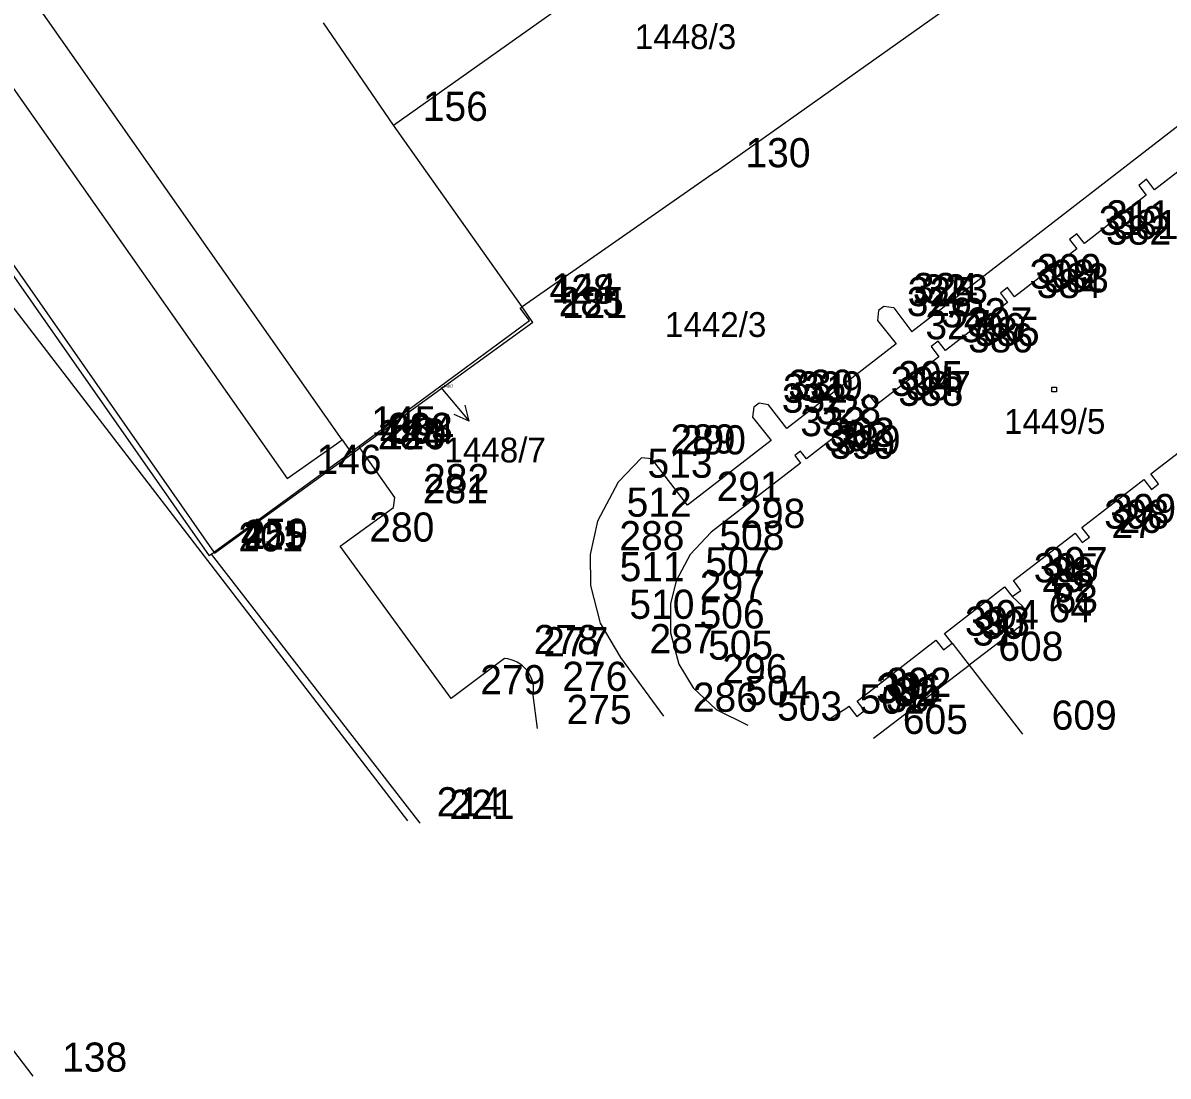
# Model space of a CAD drawing. Extents: x -822293 to -820259, y -1071573 to -1068794.
# Drawn here: x -821384 to -821305.5, y -1070489.8 to -1070417.6 of the extents above; entities that cross this region are included whole.
import ezdxf

# ---------------------------------------------------------------- set-up
doc = ezdxf.new("R2010")
doc.units = 0
for name, color, linetype in [('Vrstva 11', 7, 'Continuous'), ('Vrstva 2', 7, 'Continuous'), ('Vrstva 3', 7, 'Continuous'), ('Vrstva 5', 7, 'Continuous'), ('Vrstva 6', 7, 'Continuous'), ('Vrstva 7', 7, 'Continuous'), ('Vrstva 8', 7, 'Continuous'), ('Vrstva 9', 7, 'Continuous')]:
    doc.layers.add(name, color=color, linetype=linetype)

# ---------------------------------------------------------------- blocks, each defined once
blk = doc.blocks.new('Z61')
at = {"layer": 'Vrstva 2'}
for p, q in [((0, 300), (-50, 200)), ((0, 0), (0, 300)), ((0, 300), (50, 200))]:
    blk.add_line(p, q, dxfattribs=at)
blk = doc.blocks.new('Z402')
at = {"layer": 'Vrstva 2'}
for p, q in [((-10, 10), (20, 10)), ((-10, -20), (-10, 10)), ((20, 10), (20, -20)), ((20, -20), (-10, -20))]:
    blk.add_line(p, q, dxfattribs=at)

msp = doc.modelspace()

# ---------------------------------------------------------------- linework, layer by layer
at = {"layer": 'Vrstva 2'}
for p, q in [((-821411, -1070396.5), (-821370.95, -1070453.85)), ((-821411.13, -1070397.16), (-821371.27, -1070454.09)), ((-821398.1, -1070403.01), (-821365.91, -1070448.78)), ((-821358.62, -1070424.58), (-821341.82, -1070412.67)), ((-821336.49, -1070427.76), (-821316.95, -1070413.9)), ((-821358.62, -1070424.58), (-821363.42, -1070417.56)), ((-821349.81, -1070437.03), (-821358.62, -1070424.58)), ((-821302.32, -1070425.82), (-821306.43, -1070429)), ((-821336.49, -1070427.76), (-821349.81, -1070437.03)), ((-821306.98, -1070428.28), (-821307.52, -1070428.71)), ((-821307.52, -1070428.71), (-821307, -1070429.38)), ((-821306.43, -1070429), (-821306.98, -1070428.28)), ((-821307, -1070429.38), (-821311.25, -1070432.68)), ((-821311.76, -1070432.02), (-821312.26, -1070432.41)), ((-821311.25, -1070432.68), (-821311.76, -1070432.02)), ((-821312.26, -1070432.41), (-821311.76, -1070433.06)), ((-821311.76, -1070433.06), (-821316.03, -1070436.34)), ((-821316.52, -1070435.7), (-821317.01, -1070436.08)), ((-821316.03, -1070436.34), (-821316.52, -1070435.7)), ((-821316.52, -1070436.72), (-821320.78, -1070440.01)), ((-821317.01, -1070436.08), (-821316.52, -1070436.72)), ((-821349.93, -1070437.11), (-821349.81, -1070437.03)), ((-821349.3, -1070437.97), (-821349.93, -1070437.11)), ((-821349.07, -1070438.1), (-821349.81, -1070437.03)), ((-821361.02, -1070446.59), (-821349.3, -1070437.97)), ((-821349.07, -1070438.1), (-821360.94, -1070446.7)), ((-821321.28, -1070439.37), (-821321.76, -1070439.75)), ((-821321.76, -1070439.75), (-821321.22, -1070440.45)), ((-821320.78, -1070440.01), (-821321.28, -1070439.37)), ((-821321.22, -1070440.45), (-821325.49, -1070443.73)), ((-821326.02, -1070443.04), (-821326.53, -1070443.43)), ((-821326.53, -1070443.43), (-821326.01, -1070444.11)), ((-821325.49, -1070443.73), (-821326.02, -1070443.04)), ((-821326.01, -1070444.11), (-821330.31, -1070447.44)), ((-821306.68, -1070448.48), (-821302.41, -1070445.18)), ((-821365.91, -1070448.78), (-821362.15, -1070446.14)), ((-821362.15, -1070446.14), (-821361.56, -1070446.98)), ((-821361.56, -1070446.98), (-821361.02, -1070446.59)), ((-821361.48, -1070447.09), (-821360.94, -1070446.7)), ((-821330.71, -1070446.92), (-821331.11, -1070447.22)), ((-821330.31, -1070447.44), (-821330.71, -1070446.92)), ((-821370.95, -1070453.85), (-821361.7, -1070447.09)), ((-821370.9, -1070453.92), (-821361.48, -1070447.09)), ((-821361.7, -1070447.09), (-821361.56, -1070446.98)), ((-821330.71, -1070447.74), (-821336.85, -1070452.48)), ((-821331.11, -1070447.22), (-821330.71, -1070447.74)), ((-821306.16, -1070449.15), (-821306.68, -1070448.48)), ((-821311.42, -1070452.15), (-821307.17, -1070448.86)), ((-821307.17, -1070448.86), (-821306.64, -1070449.54)), ((-821306.64, -1070449.54), (-821306.16, -1070449.15)), ((-821310.9, -1070452.82), (-821311.42, -1070452.15)), ((-821336.85, -1070452.48), (-821338.28, -1070453.99)), ((-821316.12, -1070455.79), (-821311.89, -1070452.53)), ((-821311.89, -1070452.53), (-821311.39, -1070453.18)), ((-821311.39, -1070453.18), (-821310.9, -1070452.82)), ((-821371.11, -1070453.97), (-821371.27, -1070454.09)), ((-821371.11, -1070453.97), (-821370.95, -1070453.85)), ((-821356.79, -1070472.42), (-821371.11, -1070453.97)), ((-821370.9, -1070453.92), (-821370.95, -1070453.85)), ((-821338.28, -1070453.99), (-821339.24, -1070455.8)), ((-821339.24, -1070455.8), (-821339.62, -1070457.39)), ((-821320.83, -1070459.42), (-821316.72, -1070456.21)), ((-821316.72, -1070456.21), (-821316.2, -1070456.88)), ((-821315.61, -1070456.46), (-821316.12, -1070455.79)), ((-821316.2, -1070456.88), (-821315.61, -1070456.46)), ((-821339.62, -1070457.39), (-821339.64, -1070459.37)), ((-821339.64, -1070459.37), (-821339.05, -1070461.51)), ((-821320.32, -1070460.08), (-821320.83, -1070459.42)), ((-821326.83, -1070464.06), (-821321.44, -1070459.87)), ((-821321.44, -1070459.87), (-821320.92, -1070460.54)), ((-821320.92, -1070460.54), (-821320.32, -1070460.08)), ((-821339.05, -1070461.51), (-821338.07, -1070463.13)), ((-821338.07, -1070463.13), (-821336.5, -1070464.62)), ((-821326.33, -1070464.7), (-821326.83, -1070464.06)), ((-821336.5, -1070464.62), (-821334.32, -1070465.69)), ((-821328.67, -1070465.21), (-821327.53, -1070464.5)), ((-821327.53, -1070464.5), (-821327.39, -1070464.39)), ((-821327.39, -1070464.39), (-821326.86, -1070465.1)), ((-821326.86, -1070465.1), (-821326.33, -1070464.7))]:
    msp.add_line(p, q, dxfattribs=at)
at = {"layer": 'Vrstva 3'}
for p, q in [((-821362.15, -1070446.14), (-821402.15, -1070389.16)), ((-821413.65, -1070399.47), (-821357.67, -1070472.25)), ((-821438.38, -1070418.46), (-821383.35, -1070489.75)), ((-821302.35, -1070422.7), (-821323.07, -1070438.73)), ((-821325.36, -1070437.28), (-821325.43, -1070437.96)), ((-821325.01, -1070437), (-821325.36, -1070437.28)), ((-821324.32, -1070437.1), (-821325.01, -1070437)), ((-821324.32, -1070437.1), (-821323.07, -1070438.73)), ((-821325.43, -1070437.96), (-821324.15, -1070439.55)), ((-821324.15, -1070439.55), (-821331.66, -1070445.37)), ((-821333.56, -1070443.63), (-821333.92, -1070443.9)), ((-821332.9, -1070443.75), (-821333.56, -1070443.63)), ((-821331.66, -1070445.37), (-821332.9, -1070443.75)), ((-821333.92, -1070443.9), (-821334, -1070444.58)), ((-821334, -1070444.58), (-821332.73, -1070446.19)), ((-821361.02, -1070446.59), (-821360.94, -1070446.7)), ((-821358.53, -1070450.1), (-821360.94, -1070446.7)), ((-821332.73, -1070446.19), (-821338.47, -1070450.63)), ((-821341.63, -1070447.38), (-821343.21, -1070449.04)), ((-821340.92, -1070447.44), (-821341.63, -1070447.38)), ((-821338.47, -1070450.63), (-821340.92, -1070447.44)), ((-821343.21, -1070449.04), (-821344.64, -1070451.71)), ((-821358.62, -1070450.79), (-821358.53, -1070450.1)), ((-821362.29, -1070453.42), (-821358.62, -1070450.79)), ((-821344.64, -1070451.71), (-821345.14, -1070454.01)), ((-821354.68, -1070463.88), (-821362.29, -1070453.42)), ((-821345.14, -1070454.01), (-821345.12, -1070456.13)), ((-821345.12, -1070456.13), (-821344.45, -1070458.71)), ((-821315.47, -1070457.57), (-821316.2, -1070456.88)), ((-821344.45, -1070458.71), (-821343.07, -1070461.07)), ((-821315.7, -1070458.95), (-821319.15, -1070461.59)), ((-821320.32, -1070460.08), (-821319.15, -1070461.59)), ((-821343.07, -1070461.07), (-821340.1, -1070465.08)), ((-821351.01, -1070461.13), (-821354.68, -1070463.88)), ((-821325.7, -1070466.6), (-821319.15, -1070461.59)), ((-821319.15, -1070461.59), (-821315.49, -1070466.31)), ((-821348.76, -1070465.92), (-821349.05, -1070463.65))]:
    msp.add_line(p, q, dxfattribs=at)
for centre, radius, start, end in [((-821316.24, -1070458.15), 0.964, 303.98616, 37.08924), ((-821351.16, -1070463.27), 2.145, 349.80101, 85.94894)]:
    msp.add_arc(centre, radius, start, end, dxfattribs=at)
at = {"layer": 'Vrstva 8'}
for p, q in [((-821358.62, -1070424.58), (-821358.62, -1070424.58)), ((-821336.49, -1070427.76), (-821336.49, -1070427.76)), ((-821307.52, -1070428.71), (-821307.52, -1070428.71)), ((-821306.98, -1070428.28), (-821306.98, -1070428.28)), ((-821307, -1070429.38), (-821307, -1070429.38)), ((-821306.43, -1070429), (-821306.43, -1070429)), ((-821311.76, -1070432.02), (-821311.76, -1070432.02)), ((-821312.26, -1070432.41), (-821312.26, -1070432.41)), ((-821311.25, -1070432.68), (-821311.25, -1070432.68)), ((-821311.76, -1070433.06), (-821311.76, -1070433.06)), ((-821316.52, -1070435.7), (-821316.52, -1070435.7)), ((-821317.01, -1070436.08), (-821317.01, -1070436.08)), ((-821316.52, -1070436.72), (-821316.52, -1070436.72)), ((-821316.03, -1070436.34), (-821316.03, -1070436.34)), ((-821349.93, -1070437.11), (-821349.93, -1070437.11)), ((-821349.81, -1070437.03), (-821349.81, -1070437.03)), ((-821325.36, -1070437.28), (-821325.36, -1070437.28)), ((-821325.01, -1070437), (-821325.01, -1070437)), ((-821324.32, -1070437.1), (-821324.32, -1070437.1)), ((-821349.3, -1070437.97), (-821349.3, -1070437.97)), ((-821349.07, -1070438.1), (-821349.07, -1070438.1)), ((-821325.43, -1070437.96), (-821325.43, -1070437.96)), ((-821323.07, -1070438.73), (-821323.07, -1070438.73)), ((-821324.15, -1070439.55), (-821324.15, -1070439.55)), ((-821321.76, -1070439.75), (-821321.76, -1070439.75)), ((-821321.28, -1070439.37), (-821321.28, -1070439.37)), ((-821321.22, -1070440.45), (-821321.22, -1070440.45)), ((-821320.78, -1070440.01), (-821320.78, -1070440.01)), ((-821333.56, -1070443.63), (-821333.56, -1070443.63)), ((-821332.9, -1070443.75), (-821332.9, -1070443.75)), ((-821326.53, -1070443.43), (-821326.53, -1070443.43)), ((-821326.02, -1070443.04), (-821326.02, -1070443.04)), ((-821325.49, -1070443.73), (-821325.49, -1070443.73)), ((-821334, -1070444.58), (-821334, -1070444.58)), ((-821333.92, -1070443.9), (-821333.92, -1070443.9)), ((-821326.01, -1070444.11), (-821326.01, -1070444.11)), ((-821331.66, -1070445.37), (-821331.66, -1070445.37)), ((-821362.15, -1070446.14), (-821362.15, -1070446.14)), ((-821361.02, -1070446.59), (-821361.02, -1070446.59)), ((-821360.94, -1070446.7), (-821360.94, -1070446.7)), ((-821332.73, -1070446.19), (-821332.73, -1070446.19)), ((-821330.71, -1070446.92), (-821330.71, -1070446.92)), ((-821361.7, -1070447.09), (-821361.7, -1070447.09)), ((-821361.56, -1070446.98), (-821361.56, -1070446.98)), ((-821361.48, -1070447.09), (-821361.48, -1070447.09)), ((-821341.63, -1070447.38), (-821341.63, -1070447.38)), ((-821340.92, -1070447.44), (-821340.92, -1070447.44)), ((-821331.11, -1070447.22), (-821331.11, -1070447.22)), ((-821330.71, -1070447.74), (-821330.71, -1070447.74)), ((-821330.31, -1070447.44), (-821330.31, -1070447.44)), ((-821306.68, -1070448.48), (-821306.68, -1070448.48)), ((-821365.91, -1070448.78), (-821365.91, -1070448.78)), ((-821343.21, -1070449.04), (-821343.21, -1070449.04)), ((-821307.17, -1070448.86), (-821307.17, -1070448.86)), ((-821306.16, -1070449.15), (-821306.16, -1070449.15)), ((-821358.53, -1070450.1), (-821358.53, -1070450.1)), ((-821306.64, -1070449.54), (-821306.64, -1070449.54)), ((-821358.62, -1070450.79), (-821358.62, -1070450.79)), ((-821338.47, -1070450.63), (-821338.47, -1070450.63)), ((-821344.64, -1070451.71), (-821344.64, -1070451.71)), ((-821311.42, -1070452.15), (-821311.42, -1070452.15)), ((-821336.85, -1070452.48), (-821336.85, -1070452.48)), ((-821311.89, -1070452.53), (-821311.89, -1070452.53)), ((-821311.39, -1070453.18), (-821311.39, -1070453.18)), ((-821310.9, -1070452.82), (-821310.9, -1070452.82)), ((-821371.11, -1070453.97), (-821371.11, -1070453.97)), ((-821370.95, -1070453.85), (-821370.95, -1070453.85)), ((-821370.9, -1070453.92), (-821370.9, -1070453.92)), ((-821362.29, -1070453.42), (-821362.29, -1070453.42)), ((-821345.14, -1070454.01), (-821345.14, -1070454.01)), ((-821338.28, -1070453.99), (-821338.28, -1070453.99)), ((-821371.27, -1070454.09), (-821371.27, -1070454.09)), ((-821345.12, -1070456.13), (-821345.12, -1070456.13)), ((-821339.24, -1070455.8), (-821339.24, -1070455.8)), ((-821316.72, -1070456.21), (-821316.72, -1070456.21)), ((-821316.12, -1070455.79), (-821316.12, -1070455.79)), ((-821316.2, -1070456.88), (-821316.2, -1070456.88)), ((-821315.61, -1070456.46), (-821315.61, -1070456.46)), ((-821339.62, -1070457.39), (-821339.62, -1070457.39)), ((-821315.47, -1070457.57), (-821315.47, -1070457.57)), ((-821344.45, -1070458.71), (-821344.45, -1070458.71)), ((-821315.29, -1070458.32), (-821315.29, -1070458.32)), ((-821339.64, -1070459.37), (-821339.64, -1070459.37)), ((-821320.83, -1070459.42), (-821320.83, -1070459.42)), ((-821315.7, -1070458.95), (-821315.7, -1070458.95)), ((-821321.44, -1070459.87), (-821321.44, -1070459.87)), ((-821320.32, -1070460.08), (-821320.32, -1070460.08)), ((-821343.07, -1070461.07), (-821343.07, -1070461.07)), ((-821320.92, -1070460.54), (-821320.92, -1070460.54)), ((-821351.01, -1070461.13), (-821351.01, -1070461.13)), ((-821350.36, -1070461.28), (-821350.36, -1070461.28)), ((-821339.05, -1070461.51), (-821339.05, -1070461.51)), ((-821319.15, -1070461.59), (-821319.15, -1070461.59)), ((-821338.07, -1070463.13), (-821338.07, -1070463.13)), ((-821354.68, -1070463.88), (-821354.68, -1070463.88)), ((-821349.05, -1070463.65), (-821349.05, -1070463.65)), ((-821326.83, -1070464.06), (-821326.83, -1070464.06)), ((-821336.5, -1070464.62), (-821336.5, -1070464.62)), ((-821327.53, -1070464.5), (-821327.53, -1070464.5)), ((-821327.39, -1070464.39), (-821327.39, -1070464.39)), ((-821326.33, -1070464.7), (-821326.33, -1070464.7)), ((-821340.1, -1070465.08), (-821340.1, -1070465.08)), ((-821334.32, -1070465.69), (-821334.32, -1070465.69)), ((-821328.67, -1070465.21), (-821328.67, -1070465.21)), ((-821326.86, -1070465.1), (-821326.86, -1070465.1)), ((-821348.76, -1070465.92), (-821348.76, -1070465.92)), ((-821315.49, -1070466.31), (-821315.49, -1070466.31)), ((-821325.7, -1070466.6), (-821325.7, -1070466.6)), ((-821357.67, -1070472.25), (-821357.67, -1070472.25)), ((-821356.79, -1070472.42), (-821356.79, -1070472.42)), ((-821383.35, -1070489.75), (-821383.35, -1070489.75))]:
    msp.add_line(p, q, dxfattribs=at)

# ---------------------------------------------------------------- block references
at = {"layer": 'Vrstva 11', "xscale": 0.01, "yscale": 0.01}
msp.add_blockref('Z402', (-821313.37, -1070442.64), dxfattribs=at)
at = {"layer": 'Vrstva 7', "xscale": 0.01, "yscale": 0.010000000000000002, "rotation": -139.99999999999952}
msp.add_blockref('Z61', (-821355.37, -1070442.56), dxfattribs=at)

# ---------------------------------------------------------------- texts
at = {"layer": 'Vrstva 5'}
msp.add_text('1442/3', height=1.7, dxfattribs=at).set_placement((-821340.01, -1070439.09))
at = {"layer": 'Vrstva 6'}
for s, height, p in [('1448/3', 1.7, (-821342.076, -1070419.36)), ('1448/7', 0.2, (-821355.37, -1070442.56)), ('1449/5', 1.7, (-821316.76, -1070445.73))]:
    msp.add_text(s, height=height, dxfattribs=at).set_placement(p)
at = {"layer": 'Vrstva 7'}
msp.add_text('1448/7', height=1.7, dxfattribs=at).set_placement((-821355.13, -1070447.69))
at = {"layer": 'Vrstva 9'}
for s, p in [('156', (-821356.62, -1070424.28)), ('130', (-821334.49, -1070427.46)), ('310', (-821310.26, -1070432.11)), ('311', (-821309.76, -1070431.72)), ('381', (-821309.25, -1070432.38)), ('382', (-821309.76, -1070432.76)), ('309', (-821314.52, -1070435.4)), ('308', (-821315.01, -1070435.78)), ('384', (-821314.52, -1070436.42)), ('383', (-821314.03, -1070436.04)), ('428', (-821347.93, -1070436.81)), ('144', (-821347.81, -1070436.73)), ('325', (-821323.36, -1070436.98)), ('324', (-821323.01, -1070436.7)), ('323', (-821322.32, -1070436.8)), ('285', (-821347.3, -1070437.67)), ('121', (-821347.07, -1070437.8)), ('326', (-821323.43, -1070437.66)), ('322', (-821321.07, -1070438.43)), ('327', (-821322.15, -1070439.25)), ('306', (-821319.76, -1070439.45)), ('307', (-821319.28, -1070439.07)), ('386', (-821319.22, -1070440.15)), ('385', (-821318.78, -1070439.71)), ('330', (-821331.56, -1070443.33)), ('329', (-821330.9, -1070443.45)), ('304', (-821324.53, -1070443.13)), ('305', (-821324.02, -1070442.74)), ('387', (-821323.49, -1070443.43)), ('331', (-821331.92, -1070443.6)), ('388', (-821324.01, -1070443.81)), ('332', (-821332, -1070444.28)), ('328', (-821329.66, -1070445.07)), ('145', (-821360.15, -1070445.84)), ('283', (-821359.02, -1070446.29)), ('604', (-821358.94, -1070446.4)), ('333', (-821330.73, -1070445.89)), ('303', (-821328.71, -1070446.62)), ('284', (-821359.7, -1070446.79)), ('448', (-821359.56, -1070446.68)), ('120', (-821359.48, -1070446.79)), ('289', (-821339.63, -1070447.08)), ('290', (-821338.92, -1070447.14)), ('302', (-821329.11, -1070446.92)), ('389', (-821328.31, -1070447.14)), ('390', (-821328.71, -1070447.44)), ('146', (-821363.91, -1070448.48)), ('513', (-821341.21, -1070448.74)), ('281', (-821356.62, -1070450.49)), ('282', (-821356.53, -1070449.8)), ('291', (-821336.47, -1070450.33)), ('512', (-821342.64, -1070451.41)), ('399', (-821309.42, -1070451.85)), ('298', (-821334.85, -1070452.18)), ('398', (-821309.89, -1070452.23)), ('27', (-821309.39, -1070452.88)), ('26', (-821308.9, -1070452.52)), ('425', (-821369.11, -1070453.67)), ('459', (-821368.95, -1070453.55)), ('2', (-821368.9, -1070453.62)), ('280', (-821360.29, -1070453.12)), ('508', (-821336.28, -1070453.69)), ('201', (-821369.27, -1070453.79)), ('288', (-821343.14, -1070453.71)), ('511', (-821343.12, -1070455.83)), ('507', (-821337.24, -1070455.5)), ('395', (-821314.72, -1070455.91)), ('397', (-821314.12, -1070455.49)), ('29', (-821314.2, -1070456.58)), ('28', (-821313.61, -1070456.16)), ('297', (-821337.62, -1070457.09)), ('62', (-821313.47, -1070457.27)), ('510', (-821342.45, -1070458.41)), ('63', (-821313.29, -1070458.02)), ('506', (-821337.64, -1070459.07)), ('394', (-821318.83, -1070459.12)), ('64', (-821313.7, -1070458.65)), ('393', (-821319.44, -1070459.57)), ('30', (-821318.32, -1070459.78)), ('31', (-821318.92, -1070460.24)), ('278', (-821349.01, -1070460.83)), ('277', (-821348.36, -1070460.98)), ('287', (-821341.07, -1070460.77)), ('505', (-821337.05, -1070461.21)), ('608', (-821317.15, -1070461.29)), ('296', (-821336.07, -1070462.83)), ('279', (-821352.68, -1070463.58)), ('276', (-821347.05, -1070463.35)), ('392', (-821324.83, -1070463.76)), ('504', (-821334.5, -1070464.32)), ('336', (-821325.53, -1070464.2)), ('391', (-821325.39, -1070464.09)), ('32', (-821324.33, -1070464.4)), ('286', (-821338.1, -1070464.78)), ('503', (-821332.32, -1070465.39)), ('501', (-821326.67, -1070464.91)), ('33', (-821324.86, -1070464.8)), ('275', (-821346.76, -1070465.62)), ('609', (-821313.49, -1070466.01)), ('605', (-821323.7, -1070466.3)), ('214', (-821355.67, -1070471.95)), ('221', (-821354.79, -1070472.12)), ('138', (-821381.35, -1070489.45))]:
    msp.add_text(s, height=2, dxfattribs=at).set_placement(p)

doc.saveas('drawing.dxf')
